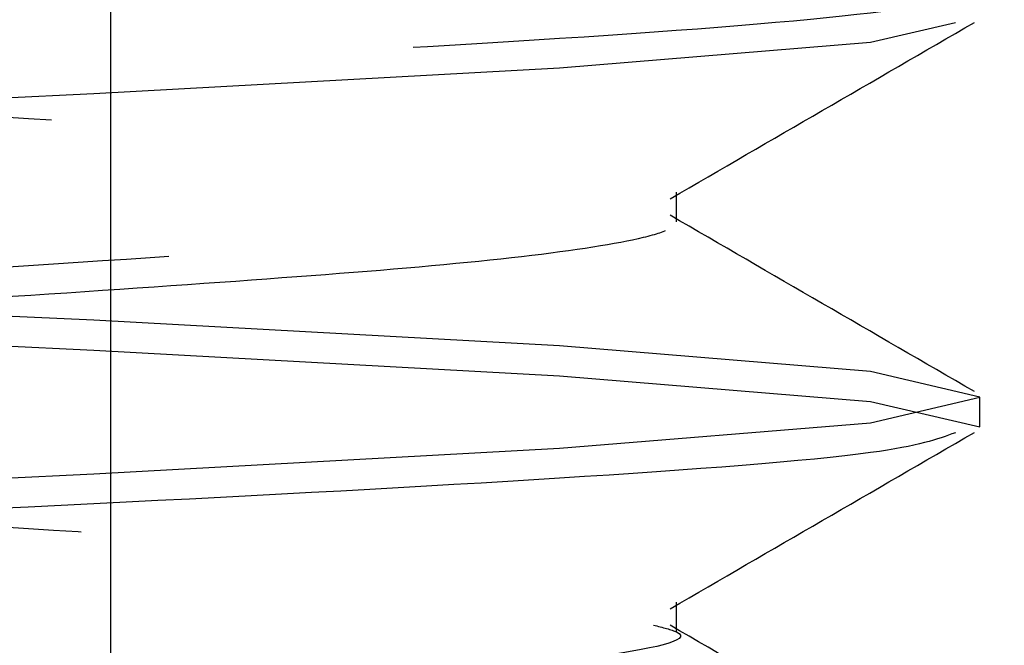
# Model space of a CAD drawing. Header units: inches. Extents: x 1907 to 2452, y -210 to -54.
# Tile 719 of 1056: x 2144.113 to 2144.1987, y -176.4574 to -176.4029. Entities that reach past the tile are written whole.
import ezdxf

# ---------------------------------------------------------------- set-up
doc = ezdxf.new("R2010")
doc.units = ezdxf.units.IN
doc.header["$LTSCALE"] = 0.5
doc.header["$MEASUREMENT"] = 0
doc.linetypes.add('HIDDEN', pattern=[0.22499999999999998, 0.15, -0.075])
doc.layers.add('SID-M-H', color=4, linetype='HIDDEN')
doc.layers.add('SID-M-S', color=105, linetype='Continuous')

msp = doc.modelspace()

# ---------------------------------------------------------------- linework, layer by layer
at = {"layer": 'SID-M-H'}
for p, q in [((2144.194465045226, -176.4031510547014), (2144.187080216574, -176.4048834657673)), ((2144.187080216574, -176.4048834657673), (2144.159983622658, -176.4071156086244)), ((2144.159983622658, -176.4071156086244), (2144.119430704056, -176.4093477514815)), ((2144.119430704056, -176.4093477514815), (2144.07159527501, -176.4115798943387)), ((2144.170176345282, -176.4205084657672), (2144.170176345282, -176.4179042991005)), ((2144.119430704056, -176.4290650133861), (2144.07159527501, -176.426832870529)), ((2144.07159527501, -176.4294370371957), (2144.119430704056, -176.4316691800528)), ((2144.159983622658, -176.4312971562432), (2144.119430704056, -176.4290650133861)), ((2144.187080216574, -176.4335292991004), (2144.159983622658, -176.4312971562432)), ((2144.119430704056, -176.4316691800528), (2144.159983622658, -176.4339013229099)), ((2144.159983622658, -176.4339013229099), (2144.187080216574, -176.436133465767)), ((2144.19659527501, -176.4357614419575), (2144.187080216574, -176.4335292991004)), ((2144.187080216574, -176.4379935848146), (2144.19659527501, -176.4357614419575)), ((2144.187080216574, -176.436133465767), (2144.19659527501, -176.4383656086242)), ((2144.19659527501, -176.4383656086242), (2144.19659527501, -176.4357614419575)), ((2144.159983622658, -176.4402257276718), (2144.187080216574, -176.4379935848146)), ((2144.19659527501, -176.4383656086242), (2144.19659527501, -176.4383656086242)), ((2144.119430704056, -176.4424578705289), (2144.159983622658, -176.4402257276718)), ((2144.07159527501, -176.444690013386), (2144.119430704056, -176.4424578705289)), ((2144.170176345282, -176.4562227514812), (2144.170176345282, -176.4536185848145))]:
    msp.add_line(p, q, dxfattribs=at)
for points, knots in [([(2143.97499658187, -175.8292082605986), (2143.976194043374, -175.8297557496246), (2143.979018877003, -175.8310472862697), (2144.000392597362, -175.8330828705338), (2144.032802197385, -175.8353150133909), (2144.07161820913, -175.837547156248), (2144.110296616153, -175.8397792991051), (2144.143119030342, -175.8420114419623), (2144.165042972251, -175.8442435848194), (2144.172742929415, -175.8464757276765), (2144.165043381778, -175.8487078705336), (2144.143117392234, -175.8509400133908), (2144.110302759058, -175.8531721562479), (2144.071595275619, -175.855404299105), (2144.032887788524, -175.8576364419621), (2144.000073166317, -175.8598685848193), (2143.978147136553, -175.8621007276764), (2143.970447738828, -175.8643328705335), (2143.978147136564, -175.8665650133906), (2144.000073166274, -175.8687971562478), (2144.032887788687, -175.8710292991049), (2144.07159527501, -175.873261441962), (2144.110302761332, -175.8754935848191), (2144.143117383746, -175.8777257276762), (2144.165043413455, -175.8799578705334), (2144.172742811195, -175.8821900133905), (2144.165043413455, -175.8844221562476), (2144.143117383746, -175.8866542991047), (2144.110302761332, -175.8888864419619), (2144.07159527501, -175.891118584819), (2144.032887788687, -175.8933507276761), (2144.000073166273, -175.8955828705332), (2143.978147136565, -175.8978150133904), (2143.970447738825, -175.9000471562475), (2143.978147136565, -175.9022792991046), (2144.000073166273, -175.9045114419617), (2144.032887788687, -175.9067435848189), (2144.07159527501, -175.908975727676), (2144.110302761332, -175.9112078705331), (2144.143117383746, -175.9134400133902), (2144.165043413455, -175.9156721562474), (2144.172742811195, -175.9179042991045), (2144.165043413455, -175.9201364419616), (2144.143117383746, -175.9223685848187), (2144.110302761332, -175.9246007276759), (2144.07159527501, -175.926832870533), (2144.032887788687, -175.9290650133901), (2144.000073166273, -175.9312971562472), (2143.978147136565, -175.9335292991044), (2143.970447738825, -175.9357614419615), (2143.978147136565, -175.9379935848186), (2144.000073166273, -175.9402257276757), (2144.032887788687, -175.9424578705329), (2144.07159527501, -175.94469001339), (2144.110302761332, -175.9469221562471), (2144.143117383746, -175.9491542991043), (2144.165043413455, -175.9513864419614), (2144.172742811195, -175.9536185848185), (2144.165043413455, -175.9558507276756), (2144.143117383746, -175.9580828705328), (2144.110302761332, -175.9603150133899), (2144.07159527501, -175.962547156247), (2144.032887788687, -175.9647792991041), (2144.000073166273, -175.9670114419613), (2143.978147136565, -175.9692435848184), (2143.970447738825, -175.9714757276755), (2143.978147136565, -175.9737078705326), (2144.000073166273, -175.9759400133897), (2144.032887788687, -175.9781721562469), (2144.07159527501, -175.980404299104), (2144.110302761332, -175.9826364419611), (2144.143117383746, -175.9848685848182), (2144.165043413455, -175.9871007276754), (2144.172742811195, -175.9893328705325), (2144.165043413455, -175.9915650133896), (2144.143117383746, -175.9937971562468), (2144.110302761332, -175.9960292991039), (2144.07159527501, -175.998261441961), (2144.032887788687, -176.0004935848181), (2144.000073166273, -176.0027257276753), (2143.978147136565, -176.0049578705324), (2143.970447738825, -176.0071900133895), (2143.978147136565, -176.0094221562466), (2144.000073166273, -176.0116542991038), (2144.032887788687, -176.0138864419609), (2144.07159527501, -176.016118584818), (2144.110302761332, -176.0183507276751), (2144.143117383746, -176.0205828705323), (2144.165043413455, -176.0228150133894), (2144.172742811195, -176.0250471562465), (2144.165043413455, -176.0272792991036), (2144.143117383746, -176.0295114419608), (2144.110302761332, -176.0317435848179), (2144.07159527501, -176.033975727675), (2144.032887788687, -176.0362078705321), (2144.000073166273, -176.0384400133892), (2143.978147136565, -176.0406721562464), (2143.970447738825, -176.0429042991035), (2143.978147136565, -176.0451364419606), (2144.000073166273, -176.0473685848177), (2144.032887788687, -176.0496007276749), (2144.07159527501, -176.051832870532), (2144.110302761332, -176.0540650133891), (2144.143117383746, -176.0562971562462), (2144.165043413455, -176.0585292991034), (2144.172742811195, -176.0607614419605), (2144.165043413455, -176.0629935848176), (2144.143117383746, -176.0652257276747), (2144.110302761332, -176.0674578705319), (2144.07159527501, -176.069690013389), (2144.032887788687, -176.0719221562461), (2144.000073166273, -176.0741542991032), (2143.978147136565, -176.0763864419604), (2143.970447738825, -176.0786185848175), (2143.978147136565, -176.0808507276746), (2144.000073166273, -176.0830828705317), (2144.032887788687, -176.0853150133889), (2144.07159527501, -176.087547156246), (2144.110302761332, -176.0897792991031), (2144.143117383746, -176.0920114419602), (2144.165043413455, -176.0942435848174), (2144.172742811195, -176.0964757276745), (2144.165043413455, -176.0987078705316), (2144.143117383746, -176.1009400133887), (2144.110302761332, -176.1031721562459), (2144.07159527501, -176.105404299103), (2144.032887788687, -176.1076364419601), (2144.000073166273, -176.1098685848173), (2143.978147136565, -176.1121007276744), (2143.970447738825, -176.1143328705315), (2143.978147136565, -176.1165650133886), (2144.000073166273, -176.1187971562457), (2144.032887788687, -176.1210292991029), (2144.07159527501, -176.12326144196), (2144.110302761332, -176.1254935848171), (2144.143117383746, -176.1277257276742), (2144.165043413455, -176.1299578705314), (2144.172742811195, -176.1321900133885), (2144.165043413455, -176.1344221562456), (2144.143117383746, -176.1366542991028), (2144.110302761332, -176.1388864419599), (2144.07159527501, -176.141118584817), (2144.032887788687, -176.1433507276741), (2144.000073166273, -176.1455828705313), (2143.978147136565, -176.1478150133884), (2143.970447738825, -176.1500471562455), (2143.978147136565, -176.1522792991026), (2144.000073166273, -176.1545114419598), (2144.032887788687, -176.1567435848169), (2144.07159527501, -176.158975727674), (2144.110302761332, -176.1612078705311), (2144.143117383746, -176.1634400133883), (2144.165043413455, -176.1656721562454), (2144.172742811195, -176.1679042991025), (2144.165043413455, -176.1701364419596), (2144.143117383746, -176.1723685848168), (2144.110302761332, -176.1746007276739), (2144.07159527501, -176.176832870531), (2144.032887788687, -176.1790650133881), (2144.000073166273, -176.1812971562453), (2143.978147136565, -176.1835292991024), (2143.970447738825, -176.1857614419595), (2143.978147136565, -176.1879935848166), (2144.000073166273, -176.1902257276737), (2144.032887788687, -176.1924578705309), (2144.07159527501, -176.194690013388), (2144.110302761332, -176.1969221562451), (2144.143117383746, -176.1991542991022), (2144.165043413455, -176.2013864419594), (2144.172742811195, -176.2036185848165), (2144.165043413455, -176.2058507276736), (2144.143117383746, -176.2080828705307), (2144.110302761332, -176.2103150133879), (2144.07159527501, -176.212547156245), (2144.032887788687, -176.2147792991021), (2144.000073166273, -176.2170114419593), (2143.978147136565, -176.2192435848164), (2143.970447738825, -176.2214757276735), (2143.978147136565, -176.2237078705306), (2144.000073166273, -176.2259400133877), (2144.032887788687, -176.2281721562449), (2144.07159527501, -176.230404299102), (2144.110302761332, -176.2326364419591), (2144.143117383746, -176.2348685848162), (2144.165043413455, -176.2371007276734), (2144.172742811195, -176.2393328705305), (2144.165043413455, -176.2415650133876), (2144.143117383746, -176.2437971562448), (2144.110302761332, -176.2460292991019), (2144.07159527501, -176.248261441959), (2144.032887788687, -176.2504935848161), (2144.000073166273, -176.2527257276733), (2143.978147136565, -176.2549578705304), (2143.970447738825, -176.2571900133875), (2143.978147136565, -176.2594221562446), (2144.000073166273, -176.2616542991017), (2144.032887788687, -176.2638864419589), (2144.07159527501, -176.266118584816), (2144.110302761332, -176.2683507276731), (2144.143117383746, -176.2705828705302), (2144.165043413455, -176.2728150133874), (2144.172742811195, -176.2750471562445), (2144.165043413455, -176.2772792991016), (2144.143117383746, -176.2795114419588), (2144.110302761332, -176.2817435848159), (2144.07159527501, -176.283975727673), (2144.032887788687, -176.2862078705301), (2144.000073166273, -176.2884400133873), (2143.978147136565, -176.2906721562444), (2143.970447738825, -176.2929042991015), (2143.978147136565, -176.2951364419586), (2144.000073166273, -176.2973685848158), (2144.032887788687, -176.2996007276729), (2144.07159527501, -176.30183287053), (2144.110302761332, -176.3040650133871), (2144.143117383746, -176.3062971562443), (2144.165043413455, -176.3085292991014), (2144.172742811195, -176.3107614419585), (2144.165043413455, -176.3129935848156), (2144.143117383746, -176.3152257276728), (2144.110302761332, -176.3174578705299), (2144.07159527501, -176.319690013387), (2144.032887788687, -176.3219221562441), (2144.000073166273, -176.3241542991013), (2143.978147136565, -176.3263864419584), (2143.970447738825, -176.3286185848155), (2143.978147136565, -176.3308507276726), (2144.000073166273, -176.3330828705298), (2144.032887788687, -176.3353150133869), (2144.07159527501, -176.337547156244), (2144.110302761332, -176.3397792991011), (2144.143117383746, -176.3420114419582), (2144.165043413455, -176.3442435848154), (2144.172742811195, -176.3464757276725), (2144.165043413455, -176.3487078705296), (2144.143117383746, -176.3509400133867), (2144.110302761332, -176.3531721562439), (2144.07159527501, -176.355404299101), (2144.032887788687, -176.3576364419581), (2144.000073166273, -176.3598685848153), (2143.978147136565, -176.3621007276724), (2143.970447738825, -176.3643328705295), (2143.978147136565, -176.3665650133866), (2144.000073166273, -176.3687971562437), (2144.032887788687, -176.3710292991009), (2144.07159527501, -176.373261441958), (2144.110302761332, -176.3754935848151), (2144.143117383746, -176.3777257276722), (2144.165043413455, -176.3799578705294), (2144.172742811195, -176.3821900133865), (2144.165043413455, -176.3844221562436), (2144.143117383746, -176.3866542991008), (2144.110302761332, -176.3888864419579), (2144.07159527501, -176.391118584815), (2144.032887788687, -176.3933507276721), (2144.000073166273, -176.3955828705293), (2143.978147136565, -176.3978150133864), (2143.970447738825, -176.4000471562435), (2143.978147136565, -176.4022792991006), (2144.000073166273, -176.4045114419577), (2144.032887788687, -176.4067435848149), (2144.07159527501, -176.408975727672), (2144.110302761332, -176.4112078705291), (2144.143117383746, -176.4134400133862), (2144.165043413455, -176.4156721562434), (2144.172742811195, -176.4179042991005), (2144.165043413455, -176.4201364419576), (2144.143117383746, -176.4223685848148), (2144.110302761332, -176.4246007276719), (2144.07159527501, -176.426832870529), (2144.032887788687, -176.4290650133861), (2144.000073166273, -176.4312971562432), (2143.978147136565, -176.4335292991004), (2143.970447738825, -176.4357614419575), (2143.978147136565, -176.4379935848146), (2144.000073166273, -176.4402257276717), (2144.032887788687, -176.4424578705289), (2144.07159527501, -176.444690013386), (2144.110302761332, -176.4469221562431), (2144.143117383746, -176.4491542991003), (2144.165043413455, -176.4513864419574), (2144.172742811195, -176.4536185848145), (2144.165043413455, -176.4558507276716), (2144.143117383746, -176.4580828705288), (2144.110302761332, -176.4603150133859), (2144.07159527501, -176.462547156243), (2144.032887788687, -176.4647792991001), (2144.000073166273, -176.4670114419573), (2143.978147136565, -176.4692435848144), (2143.970447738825, -176.4714757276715), (2143.978147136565, -176.4737078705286), (2144.000073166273, -176.4759400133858), (2144.032887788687, -176.4781721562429), (2144.07159527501, -176.4804042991), (2144.110302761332, -176.4826364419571), (2144.143117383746, -176.4848685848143), (2144.165043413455, -176.4871007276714), (2144.172742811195, -176.4893328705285), (2144.165043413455, -176.4915650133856), (2144.143117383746, -176.4937971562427), (2144.110302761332, -176.4960292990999), (2144.07159527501, -176.498261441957), (2144.032887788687, -176.5004935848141), (2144.000073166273, -176.5027257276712), (2143.978147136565, -176.5049578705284), (2143.970447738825, -176.5071900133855), (2143.978147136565, -176.5094221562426), (2144.000073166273, -176.5116542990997), (2144.032887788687, -176.5138864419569), (2144.07159527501, -176.516118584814), (2144.110302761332, -176.5183507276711), (2144.143117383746, -176.5205828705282), (2144.165043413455, -176.5228150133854), (2144.172742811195, -176.5250471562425), (2144.165043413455, -176.5272792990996), (2144.143117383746, -176.5295114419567), (2144.110302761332, -176.5317435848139), (2144.07159527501, -176.533975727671), (2144.032887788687, -176.5362078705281), (2144.000073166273, -176.5384400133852), (2143.978147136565, -176.5406721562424), (2143.970447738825, -176.5429042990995), (2143.978147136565, -176.5451364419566), (2144.000073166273, -176.5473685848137), (2144.032887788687, -176.5496007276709), (2144.07159527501, -176.551832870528), (2144.110302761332, -176.5540650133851), (2144.143117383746, -176.5562971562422), (2144.165043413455, -176.5585292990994), (2144.172742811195, -176.5607614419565), (2144.165043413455, -176.5629935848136), (2144.143117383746, -176.5652257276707), (2144.110302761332, -176.5674578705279), (2144.07159527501, -176.569690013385), (2144.032887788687, -176.5719221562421), (2144.000073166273, -176.5741542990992), (2143.978147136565, -176.5763864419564), (2143.970447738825, -176.5786185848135), (2143.978147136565, -176.5808507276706), (2144.000073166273, -176.5830828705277), (2144.032887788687, -176.5853150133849), (2144.07159527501, -176.587547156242), (2144.110302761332, -176.5897792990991), (2144.143117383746, -176.5920114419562), (2144.165043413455, -176.5942435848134), (2144.172742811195, -176.5964757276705), (2144.165043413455, -176.5987078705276), (2144.143117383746, -176.6009400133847), (2144.110302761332, -176.6031721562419), (2144.07159527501, -176.605404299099), (2144.032887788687, -176.6076364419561), (2144.000073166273, -176.6098685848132), (2143.978147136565, -176.6121007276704), (2143.970447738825, -176.6143328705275), (2143.978147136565, -176.6165650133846), (2144.000073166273, -176.6187971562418), (2144.032887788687, -176.6210292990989), (2144.07159527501, -176.623261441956), (2144.110302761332, -176.6254935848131), (2144.143117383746, -176.6277257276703), (2144.165043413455, -176.6299578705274), (2144.172742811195, -176.6321900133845), (2144.165043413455, -176.6344221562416), (2144.143117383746, -176.6366542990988), (2144.110302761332, -176.6388864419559), (2144.07159527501, -176.641118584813), (2144.032887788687, -176.6433507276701), (2144.000073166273, -176.6455828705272), (2143.978147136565, -176.6478150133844), (2143.970447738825, -176.6500471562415), (2143.978147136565, -176.6522792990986), (2144.000073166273, -176.6545114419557), (2144.032887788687, -176.6567435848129), (2144.07159527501, -176.65897572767), (2144.110302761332, -176.6612078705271), (2144.143117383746, -176.6634400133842), (2144.165043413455, -176.6656721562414), (2144.172742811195, -176.6679042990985), (2144.165043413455, -176.6701364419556), (2144.143117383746, -176.6723685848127), (2144.110302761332, -176.6746007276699), (2144.07159527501, -176.676832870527), (2144.032887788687, -176.6790650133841), (2144.000073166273, -176.6812971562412), (2143.978147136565, -176.6835292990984), (2143.970447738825, -176.6857614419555), (2143.978147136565, -176.6879935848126), (2144.000073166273, -176.6902257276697), (2144.032887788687, -176.6924578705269), (2144.07159527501, -176.694690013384), (2144.110302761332, -176.6969221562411), (2144.143117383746, -176.6991542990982), (2144.165043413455, -176.7013864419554), (2144.172742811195, -176.7036185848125), (2144.165043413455, -176.7058507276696), (2144.143117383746, -176.7080828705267), (2144.110302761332, -176.7103150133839), (2144.07159527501, -176.712547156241), (2144.032887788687, -176.7147792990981), (2144.000073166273, -176.7170114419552), (2143.978147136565, -176.7192435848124), (2143.970447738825, -176.7214757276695), (2143.978147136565, -176.7237078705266), (2144.000073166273, -176.7259400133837), (2144.032887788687, -176.7281721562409), (2144.07159527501, -176.730404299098), (2144.110302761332, -176.7326364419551), (2144.143117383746, -176.7348685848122), (2144.165043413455, -176.7371007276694), (2144.172742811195, -176.7393328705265), (2144.165043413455, -176.7415650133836), (2144.143117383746, -176.7437971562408), (2144.110302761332, -176.7460292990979), (2144.07159527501, -176.748261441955), (2144.032887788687, -176.7504935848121), (2144.000073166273, -176.7527257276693), (2143.978147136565, -176.7549578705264), (2143.970447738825, -176.7571900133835), (2143.978147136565, -176.7594221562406), (2144.000073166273, -176.7616542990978), (2144.032887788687, -176.7638864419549), (2144.07159527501, -176.766118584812), (2144.110302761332, -176.7683507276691), (2144.143117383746, -176.7705828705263), (2144.165043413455, -176.7728150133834), (2144.172742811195, -176.7750471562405), (2144.165043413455, -176.7772792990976), (2144.143117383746, -176.7795114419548), (2144.110302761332, -176.7817435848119), (2144.07159527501, -176.783975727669), (2144.032887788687, -176.7862078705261), (2144.000073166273, -176.7884400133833), (2143.978147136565, -176.7906721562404), (2143.970447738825, -176.7929042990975), (2143.978147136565, -176.7951364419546), (2144.000073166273, -176.7973685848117), (2144.032887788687, -176.7996007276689), (2144.07159527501, -176.801832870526), (2144.110302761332, -176.8040650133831), (2144.143117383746, -176.8062971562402), (2144.165043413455, -176.8085292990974), (2144.172742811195, -176.8107614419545), (2144.165043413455, -176.8129935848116), (2144.143117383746, -176.8152257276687), (2144.110302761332, -176.8174578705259), (2144.07159527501, -176.819690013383), (2144.032887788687, -176.8219221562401), (2144.000073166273, -176.8241542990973), (2143.978147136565, -176.8263864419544), (2143.970447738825, -176.8286185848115), (2143.978147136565, -176.8308507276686), (2144.000073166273, -176.8330828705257), (2144.032887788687, -176.8353150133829), (2144.07159527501, -176.83754715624), (2144.110302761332, -176.8397792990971), (2144.143117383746, -176.8420114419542), (2144.165043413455, -176.8442435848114), (2144.172742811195, -176.8464757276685), (2144.165043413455, -176.8487078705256), (2144.143117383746, -176.8509400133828), (2144.110302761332, -176.8531721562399), (2144.07159527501, -176.855404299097), (2144.032887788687, -176.8576364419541), (2144.000073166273, -176.8598685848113), (2143.978147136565, -176.8621007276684), (2143.970447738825, -176.8643328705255), (2143.978147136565, -176.8665650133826), (2144.000073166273, -176.8687971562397), (2144.032887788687, -176.8710292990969), (2144.07159527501, -176.873261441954), (2144.110302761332, -176.8754935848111), (2144.143117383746, -176.8777257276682), (2144.165043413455, -176.8799578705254), (2144.172742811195, -176.8821900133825), (2144.165043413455, -176.8844221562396), (2144.143117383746, -176.8866542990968), (2144.110302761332, -176.8888864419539), (2144.07159527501, -176.891118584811), (2144.032887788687, -176.8933507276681), (2144.000073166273, -176.8955828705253), (2143.978147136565, -176.8978150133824), (2143.970447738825, -176.9000471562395), (2143.978147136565, -176.9022792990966), (2144.000073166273, -176.9045114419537), (2144.032887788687, -176.9067435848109), (2144.07159527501, -176.908975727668), (2144.110302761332, -176.9112078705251), (2144.143117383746, -176.9134400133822), (2144.165043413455, -176.9156721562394), (2144.172742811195, -176.9179042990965), (2144.165043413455, -176.9201364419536), (2144.143117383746, -176.9223685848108), (2144.110302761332, -176.9246007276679), (2144.07159527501, -176.926832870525), (2144.032887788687, -176.9290650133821), (2144.000073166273, -176.9312971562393), (2143.978147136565, -176.9335292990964), (2143.970447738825, -176.9357614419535), (2143.978147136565, -176.9379935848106), (2144.000073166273, -176.9402257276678), (2144.032887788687, -176.9424578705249), (2144.07159527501, -176.944690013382), (2144.110302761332, -176.9469221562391), (2144.143117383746, -176.9491542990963), (2144.165043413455, -176.9513864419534), (2144.172742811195, -176.9536185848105), (2144.165043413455, -176.9558507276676), (2144.143117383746, -176.9580828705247), (2144.110302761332, -176.9603150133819), (2144.07159527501, -176.962547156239), (2144.032887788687, -176.9647792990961), (2144.000073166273, -176.9670114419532), (2143.978147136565, -176.9692435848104), (2143.970447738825, -176.9714757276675), (2143.978147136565, -176.9737078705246), (2144.000073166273, -176.9759400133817), (2144.032887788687, -176.9781721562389), (2144.07159527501, -176.980404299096), (2144.110302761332, -176.9826364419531), (2144.143117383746, -176.9848685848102), (2144.165043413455, -176.9871007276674), (2144.172742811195, -176.9893328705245), (2144.165043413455, -176.9915650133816), (2144.143117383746, -176.9937971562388), (2144.110302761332, -176.9960292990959), (2144.07159527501, -176.998261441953), (2144.032887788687, -177.0004935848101), (2144.000073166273, -177.0027257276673), (2143.978147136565, -177.0049578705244), (2143.970447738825, -177.0071900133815), (2143.978147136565, -177.0094221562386), (2144.000073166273, -177.0116542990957), (2144.032887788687, -177.0138864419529), (2144.07159527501, -177.01611858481), (2144.110302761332, -177.0183507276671), (2144.143117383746, -177.0205828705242), (2144.165043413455, -177.0228150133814), (2144.172742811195, -177.0250471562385), (2144.165043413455, -177.0272792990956), (2144.143117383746, -177.0295114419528), (2144.110302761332, -177.0317435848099), (2144.07159527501, -177.033975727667), (2144.032887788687, -177.0362078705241), (2144.000073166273, -177.0384400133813), (2143.978147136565, -177.0406721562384), (2143.970447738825, -177.0429042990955), (2143.978147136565, -177.0451364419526), (2144.000073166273, -177.0473685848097), (2144.032887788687, -177.0496007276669), (2144.07159527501, -177.051832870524), (2144.110302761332, -177.0540650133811), (2144.143117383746, -177.0562971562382), (2144.165043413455, -177.0585292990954), (2144.172742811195, -177.0607614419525), (2144.165043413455, -177.0629935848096), (2144.143117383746, -177.0652257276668), (2144.110302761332, -177.0674578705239), (2144.07159527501, -177.069690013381), (2144.032887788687, -177.0719221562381), (2144.000073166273, -177.0741542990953), (2143.978147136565, -177.0763864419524), (2143.970447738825, -177.0786185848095), (2143.978147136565, -177.0808507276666), (2144.000073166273, -177.0830828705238), (2144.032887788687, -177.0853150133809), (2144.07159527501, -177.087547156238), (2144.110302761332, -177.0897792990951), (2144.143117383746, -177.0920114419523), (2144.165043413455, -177.0942435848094), (2144.172742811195, -177.0964757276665), (2144.165043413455, -177.0987078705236), (2144.143117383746, -177.1009400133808), (2144.110302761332, -177.1031721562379), (2144.07159527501, -177.105404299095), (2144.032887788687, -177.1076364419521), (2144.000073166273, -177.1098685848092), (2143.978147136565, -177.1121007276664), (2143.970447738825, -177.1143328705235), (2143.978147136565, -177.1165650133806), (2144.000073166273, -177.1187971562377), (2144.032887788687, -177.1210292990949), (2144.07159527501, -177.123261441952), (2144.110302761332, -177.1254935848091), (2144.143117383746, -177.1277257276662), (2144.165043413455, -177.1299578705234), (2144.172742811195, -177.1321900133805), (2144.165043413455, -177.1344221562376), (2144.143117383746, -177.1366542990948), (2144.110302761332, -177.1388864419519), (2144.07159527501, -177.141118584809), (2144.032887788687, -177.1433507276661), (2144.000073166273, -177.1455828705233), (2143.978147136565, -177.1478150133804), (2143.970447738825, -177.1500471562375), (2143.978147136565, -177.1522792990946), (2144.000073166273, -177.1545114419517), (2144.032887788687, -177.1567435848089), (2144.07159527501, -177.158975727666), (2144.110302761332, -177.1612078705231), (2144.143117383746, -177.1634400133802), (2144.165043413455, -177.1656721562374), (2144.172742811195, -177.1679042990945), (2144.165043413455, -177.1701364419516), (2144.143117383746, -177.1723685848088), (2144.110302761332, -177.1746007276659), (2144.07159527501, -177.176832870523), (2144.032887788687, -177.1790650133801), (2144.000073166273, -177.1812971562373), (2143.978147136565, -177.1835292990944), (2143.970447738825, -177.1857614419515), (2143.978147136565, -177.1879935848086), (2144.000073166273, -177.1902257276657), (2144.032887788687, -177.1924578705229), (2144.07159527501, -177.19469001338), (2144.110302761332, -177.1969221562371), (2144.143117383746, -177.1991542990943), (2144.165043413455, -177.2013864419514), (2144.172742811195, -177.2036185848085), (2144.165043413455, -177.2058507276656), (2144.143117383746, -177.2080828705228), (2144.110302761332, -177.2103150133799), (2144.07159527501, -177.212547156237), (2144.032887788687, -177.2147792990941), (2144.000073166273, -177.2170114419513), (2143.978147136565, -177.2192435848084), (2143.970447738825, -177.2214757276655), (2143.978147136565, -177.2237078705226), (2144.000073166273, -177.2259400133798), (2144.032887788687, -177.2281721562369), (2144.07159527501, -177.230404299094), (2144.110302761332, -177.2326364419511), (2144.143117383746, -177.2348685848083), (2144.165043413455, -177.2371007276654), (2144.172742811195, -177.2393328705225), (2144.165043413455, -177.2415650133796), (2144.143117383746, -177.2437971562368), (2144.110302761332, -177.2460292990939), (2144.07159527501, -177.248261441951), (2144.032887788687, -177.2504935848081), (2144.000073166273, -177.2527257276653), (2143.978147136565, -177.2549578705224), (2143.970447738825, -177.2571900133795), (2143.978147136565, -177.2594221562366), (2144.000073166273, -177.2616542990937), (2144.032887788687, -177.2638864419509), (2144.07159527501, -177.266118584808), (2144.110302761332, -177.2683507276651), (2144.143117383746, -177.2705828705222), (2144.165043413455, -177.2728150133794), (2144.172742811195, -177.2750471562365), (2144.165043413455, -177.2772792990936), (2144.143117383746, -177.2795114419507), (2144.110302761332, -177.2817435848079), (2144.07159527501, -177.283975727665), (2144.032887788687, -177.2862078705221), (2144.000073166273, -177.2884400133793), (2143.978147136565, -177.2906721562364), (2143.970447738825, -177.2929042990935), (2143.978147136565, -177.2951364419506), (2144.000073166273, -177.2973685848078), (2144.032887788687, -177.2996007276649), (2144.07159527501, -177.301832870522), (2144.110302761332, -177.3040650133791), (2144.143117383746, -177.3062971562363), (2144.165043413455, -177.3085292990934), (2144.172742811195, -177.3107614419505), (2144.165043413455, -177.3129935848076), (2144.143117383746, -177.3152257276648), (2144.110302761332, -177.3174578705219), (2144.07159527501, -177.319690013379), (2144.032887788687, -177.3219221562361), (2144.000073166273, -177.3241542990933), (2143.978147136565, -177.3263864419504), (2143.970447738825, -177.3286185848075), (2143.978147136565, -177.3308507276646), (2144.000073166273, -177.3330828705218), (2144.032887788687, -177.3353150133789), (2144.07159527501, -177.337547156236), (2144.110302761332, -177.3397792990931), (2144.143117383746, -177.3420114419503), (2144.165043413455, -177.3442435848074), (2144.172742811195, -177.3464757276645), (2144.165043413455, -177.3487078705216), (2144.143117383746, -177.3509400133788), (2144.110302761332, -177.3531721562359), (2144.07159527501, -177.355404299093), (2144.032887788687, -177.3576364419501), (2144.000073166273, -177.3598685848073), (2143.978147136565, -177.3621007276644), (2143.970447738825, -177.3643328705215), (2143.978147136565, -177.3665650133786), (2144.000073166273, -177.3687971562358), (2144.032887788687, -177.3710292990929), (2144.07159527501, -177.37326144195), (2144.110302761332, -177.3754935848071), (2144.143117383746, -177.3777257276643), (2144.165043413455, -177.3799578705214), (2144.172742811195, -177.3821900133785), (2144.165043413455, -177.3844221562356), (2144.143117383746, -177.3866542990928), (2144.110302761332, -177.3888864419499), (2144.07159527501, -177.391118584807), (2144.032887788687, -177.3933507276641), (2144.000073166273, -177.3955828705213), (2143.978147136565, -177.3978150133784), (2143.970447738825, -177.4000471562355), (2143.978147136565, -177.4022792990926), (2144.000073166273, -177.4045114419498), (2144.032887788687, -177.4067435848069), (2144.07159527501, -177.408975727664), (2144.110302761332, -177.4112078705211), (2144.143117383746, -177.4134400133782), (2144.165043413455, -177.4156721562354), (2144.172742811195, -177.4179042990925), (2144.165043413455, -177.4201364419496), (2144.143117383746, -177.4223685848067), (2144.110302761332, -177.4246007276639), (2144.07159527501, -177.426832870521), (2144.032887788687, -177.4290650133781), (2144.000073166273, -177.4312971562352), (2143.978147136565, -177.4335292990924), (2143.970447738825, -177.4357614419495), (2143.978147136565, -177.4379935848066), (2144.000073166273, -177.4402257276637), (2144.032887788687, -177.4424578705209), (2144.07159527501, -177.444690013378), (2144.110302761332, -177.4469221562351), (2144.143117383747, -177.4491542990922), (2144.165043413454, -177.4513864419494), (2144.172742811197, -177.4536185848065), (2144.165043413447, -177.4558507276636), (2144.143117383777, -177.4580828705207), (2144.110302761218, -177.460315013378), (2144.071595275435, -177.4625471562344), (2144.032887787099, -177.4647792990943), (2144.000073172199, -177.4670114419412), (2143.97814711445, -177.4692435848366), (2143.970447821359, -177.4714757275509), (2143.978146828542, -177.473707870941), (2144.000074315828, -177.4759400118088), (2144.032883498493, -177.4781721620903), (2144.071611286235, -177.4804042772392), (2144.110243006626, -177.482636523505), (2144.143340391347, -177.4848682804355), (2144.164211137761, -177.4871018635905), (2144.172991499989, -177.4887818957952), (2144.168837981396, -177.4897264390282), (2144.16797199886, -177.4899233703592)], [0, 0, 0, 0, 0.0009890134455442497, 0.002333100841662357, 0.003677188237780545, 0.005021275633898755, 0.006365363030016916, 0.007709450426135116, 0.009053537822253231, 0.01039762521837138, 0.01174171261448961, 0.01308580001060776, 0.01442988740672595, 0.0157739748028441, 0.01711806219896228, 0.01846214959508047, 0.01980623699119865, 0.02115032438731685, 0.02249441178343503, 0.02383849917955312, 0.0251825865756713, 0.02652667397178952, 0.02787076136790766, 0.02921484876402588, 0.03055893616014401, 0.03190302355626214, 0.03324711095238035, 0.03459119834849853, 0.03593528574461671, 0.03727937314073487, 0.03862346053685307, 0.03996754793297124, 0.04131163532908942, 0.04265572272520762, 0.04399981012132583, 0.0453438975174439, 0.04668798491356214, 0.0480320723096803, 0.04937615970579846, 0.05072024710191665, 0.05206433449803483, 0.05340842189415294, 0.05475250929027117, 0.05609659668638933, 0.05744068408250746, 0.05878477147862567, 0.0601288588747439, 0.06147294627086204, 0.06281703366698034, 0.06416112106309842, 0.06550520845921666, 0.0668492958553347, 0.06819338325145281, 0.06953747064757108, 0.07088155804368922, 0.07222564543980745, 0.0735697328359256, 0.07491382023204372, 0.07625790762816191, 0.07760199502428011, 0.07894608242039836, 0.08029016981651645, 0.08163425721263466, 0.08297834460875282, 0.084322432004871, 0.0856665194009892, 0.08701060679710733, 0.08835469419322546, 0.08969878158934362, 0.09104286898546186, 0.09238695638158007, 0.09373104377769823, 0.09507513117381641, 0.09641921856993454, 0.09776330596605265, 0.09910739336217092, 0.1004514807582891, 0.1017955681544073, 0.1031396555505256, 0.1044837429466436, 0.1058278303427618, 0.10717191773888, 0.108516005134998, 0.1098600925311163, 0.1112041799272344, 0.1125482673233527, 0.1138923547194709, 0.115236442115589, 0.1165805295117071, 0.1179246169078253, 0.1192687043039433, 0.1206127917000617, 0.1219568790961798, 0.1233009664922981, 0.1246450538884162, 0.1259891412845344, 0.1273332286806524, 0.1286773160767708, 0.130021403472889, 0.1313654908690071, 0.1327095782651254, 0.1340536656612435, 0.1353977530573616, 0.1367418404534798, 0.1380859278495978, 0.1394300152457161, 0.1407741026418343, 0.1421181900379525, 0.1434622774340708, 0.1448063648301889, 0.146150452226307, 0.1474945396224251, 0.1488386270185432, 0.1501827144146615, 0.1515268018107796, 0.1528708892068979, 0.1542149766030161, 0.1555590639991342, 0.1569031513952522, 0.1582472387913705, 0.1595913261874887, 0.1609354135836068, 0.1622795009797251, 0.1636235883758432, 0.1649676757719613, 0.1663117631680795, 0.1676558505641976, 0.1689999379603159, 0.170344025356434, 0.1716881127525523, 0.1730322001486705, 0.1743762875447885, 0.1757203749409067, 0.1770644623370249, 0.1784085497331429, 0.1797526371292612, 0.1810967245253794, 0.1824408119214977, 0.1837848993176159, 0.185128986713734, 0.186473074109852, 0.1878171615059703, 0.1891612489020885, 0.1905053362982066, 0.1918494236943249, 0.193193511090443, 0.1945375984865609, 0.1958816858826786, 0.1972257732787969, 0.1985698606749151, 0.1999139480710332, 0.2012580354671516, 0.2026021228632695, 0.203946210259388, 0.2052902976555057, 0.2066343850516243, 0.2079784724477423, 0.2093225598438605, 0.2106666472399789, 0.2120107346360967, 0.2133548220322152, 0.2146989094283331, 0.2160429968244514, 0.2173870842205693, 0.2187311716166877, 0.2200752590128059, 0.2214193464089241, 0.2227634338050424, 0.2241075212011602, 0.2254516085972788, 0.2267956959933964, 0.2281397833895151, 0.229483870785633, 0.2308279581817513, 0.2321720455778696, 0.2335161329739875, 0.2348602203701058, 0.2362043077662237, 0.2375483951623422, 0.2388924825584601, 0.2402365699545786, 0.2415806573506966, 0.2429247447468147, 0.244268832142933, 0.2456129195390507, 0.2469570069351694, 0.2483010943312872, 0.2496451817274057, 0.2509892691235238, 0.2523333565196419, 0.2536774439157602, 0.2550215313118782, 0.2563656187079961, 0.2577097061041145, 0.2590537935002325, 0.2603978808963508, 0.2617419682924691, 0.2630860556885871, 0.2644301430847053, 0.2657742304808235, 0.2671183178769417, 0.2684624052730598, 0.2698064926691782, 0.2711505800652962, 0.2724946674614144, 0.2738387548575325, 0.2751828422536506, 0.2765269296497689, 0.277871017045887, 0.2792151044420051, 0.2805591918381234, 0.2819032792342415, 0.2832473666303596, 0.284591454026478, 0.2859355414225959, 0.2872796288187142, 0.2886237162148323, 0.2899678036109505, 0.2913118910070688, 0.2926559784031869, 0.2940000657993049, 0.2953441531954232, 0.2966882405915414, 0.2980323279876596, 0.2993764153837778, 0.3007205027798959, 0.3020645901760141, 0.3034086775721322, 0.3047527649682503, 0.3060968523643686, 0.3074409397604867, 0.3087850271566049, 0.3101291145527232, 0.3114732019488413, 0.3128172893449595, 0.3141613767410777, 0.3155054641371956, 0.316849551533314, 0.318193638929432, 0.3195377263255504, 0.3208818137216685, 0.3222259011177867, 0.3235699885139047, 0.3249140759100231, 0.3262581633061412, 0.3276022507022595, 0.3289463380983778, 0.3302904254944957, 0.3316345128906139, 0.332978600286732, 0.33432268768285, 0.3356667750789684, 0.3370108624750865, 0.3383549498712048, 0.339699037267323, 0.3410431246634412, 0.3423872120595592, 0.3437312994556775, 0.3450753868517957, 0.3464194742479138, 0.3477635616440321, 0.3491076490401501, 0.3504517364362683, 0.3517958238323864, 0.3531399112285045, 0.3544839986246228, 0.355828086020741, 0.3571721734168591, 0.3585162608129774, 0.3598603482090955, 0.3612044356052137, 0.3625485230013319, 0.3638926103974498, 0.3652366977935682, 0.3665807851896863, 0.3679248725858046, 0.3692689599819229, 0.370613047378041, 0.3719571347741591, 0.3733012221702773, 0.3746453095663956, 0.3759893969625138, 0.377333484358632, 0.3786775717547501, 0.3800216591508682, 0.3813657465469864, 0.3827098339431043, 0.3840539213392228, 0.3853980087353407, 0.3867420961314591, 0.3880861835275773, 0.3894302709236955, 0.3907743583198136, 0.3921184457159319, 0.3934625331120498, 0.3948066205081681, 0.3961507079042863, 0.3974947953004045, 0.3988388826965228, 0.4001829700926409, 0.4015270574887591, 0.4028711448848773, 0.4042152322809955, 0.4055593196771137, 0.406903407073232, 0.40824749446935, 0.4095915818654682, 0.4109356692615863, 0.4122797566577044, 0.4136238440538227, 0.4149679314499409, 0.416312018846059, 0.4176561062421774, 0.4190001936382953, 0.4203442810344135, 0.4216883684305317, 0.4230324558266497, 0.4243765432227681, 0.4257206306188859, 0.4270647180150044, 0.4284088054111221, 0.4297528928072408, 0.4310969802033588, 0.4324410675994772, 0.4337851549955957, 0.4351292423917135, 0.4364733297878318, 0.4378174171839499, 0.439161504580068, 0.4405055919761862, 0.4418496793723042, 0.4431937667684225, 0.4445378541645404, 0.445881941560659, 0.4472260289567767, 0.4485701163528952, 0.4499142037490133, 0.4512582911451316, 0.45260237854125, 0.4539464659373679, 0.4552905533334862, 0.4566346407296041, 0.4579787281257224, 0.4593228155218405, 0.4606669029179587, 0.462010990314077, 0.4633550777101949, 0.4646991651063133, 0.4660432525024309, 0.4673873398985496, 0.4687314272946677, 0.470075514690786, 0.4714196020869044, 0.4727636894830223, 0.4741077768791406, 0.4754518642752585, 0.4767959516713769, 0.478140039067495, 0.4794841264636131, 0.4808282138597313, 0.4821723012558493, 0.4835163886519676, 0.4848604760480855, 0.486204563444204, 0.4875486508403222, 0.4888927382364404, 0.4902368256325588, 0.4915809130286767, 0.4929250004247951, 0.4942690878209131, 0.4956131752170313, 0.4969572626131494, 0.4983013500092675, 0.4996454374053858, 0.5009895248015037, 0.5023336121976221, 0.5036776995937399, 0.5050217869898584, 0.5063658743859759, 0.5077099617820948, 0.5090540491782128, 0.5103981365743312, 0.5117422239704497, 0.5130863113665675, 0.5144303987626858, 0.5157744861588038, 0.5171185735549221, 0.5184626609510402, 0.5198067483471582, 0.5211508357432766, 0.5224949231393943, 0.5238390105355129, 0.5251830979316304, 0.5265271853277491, 0.5278712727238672, 0.5292153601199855, 0.530559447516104, 0.5319035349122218, 0.5332476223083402, 0.534591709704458, 0.5359357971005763, 0.5372798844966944, 0.5386239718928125, 0.5399680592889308, 0.5413121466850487, 0.5426562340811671, 0.5440003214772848, 0.5453444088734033, 0.5466884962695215, 0.5480325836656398, 0.5493766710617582, 0.5507207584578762, 0.5520648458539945, 0.5534089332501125, 0.5547530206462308, 0.5560971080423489, 0.5574411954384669, 0.5587852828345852, 0.5601293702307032, 0.5614734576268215, 0.5628175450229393, 0.5641616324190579, 0.5655057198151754, 0.5668498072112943, 0.5681938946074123, 0.5695379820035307, 0.570882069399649, 0.5722261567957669, 0.5735702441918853, 0.5749143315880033, 0.5762584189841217, 0.5776025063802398, 0.5789465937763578, 0.5802906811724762, 0.581634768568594, 0.5829788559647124, 0.5843229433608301, 0.5856670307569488, 0.587011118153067, 0.5883552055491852, 0.5896992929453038, 0.5910433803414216, 0.5923874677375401, 0.5937315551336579, 0.5950756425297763, 0.5964197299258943, 0.5977638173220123, 0.5991079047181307, 0.6004519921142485, 0.601796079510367, 0.6031401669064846, 0.6044842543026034, 0.6058283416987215, 0.6071724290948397, 0.6085165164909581, 0.6098606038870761, 0.6112046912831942, 0.6125487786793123, 0.6138928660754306, 0.6152369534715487, 0.6165810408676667, 0.6179251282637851, 0.6192692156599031, 0.6206133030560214, 0.6219573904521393, 0.6233014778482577, 0.6246455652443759, 0.625989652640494, 0.6273337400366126, 0.6286778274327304, 0.6300219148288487, 0.6313660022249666, 0.632710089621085, 0.6340541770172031, 0.6353982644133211, 0.6367423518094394, 0.6380864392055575, 0.6394305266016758, 0.6407746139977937, 0.6421187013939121, 0.6434627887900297, 0.6448068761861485, 0.6461509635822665, 0.6474950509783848, 0.6488391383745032, 0.650183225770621, 0.6515273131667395, 0.6528714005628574, 0.6542154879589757, 0.6555595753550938, 0.656903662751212, 0.6582477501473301, 0.659591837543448, 0.6609359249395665, 0.6622800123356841, 0.6636240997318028, 0.6649681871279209, 0.6663122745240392, 0.6676563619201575, 0.6690004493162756, 0.6703445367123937, 0.6716886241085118, 0.6730327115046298, 0.6743767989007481, 0.6757208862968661, 0.6770649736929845, 0.6784090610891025, 0.6797531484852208, 0.6810972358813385, 0.6824413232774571, 0.6837854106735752, 0.6851294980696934, 0.6864735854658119, 0.6878176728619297, 0.6891617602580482, 0.6905058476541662, 0.6918499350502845, 0.6931940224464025, 0.6945381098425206, 0.6958821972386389, 0.6972262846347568, 0.6985703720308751, 0.6999144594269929, 0.7012585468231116, 0.7026026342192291, 0.7039467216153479, 0.7052908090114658, 0.7066348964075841, 0.7079789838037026, 0.7093230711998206, 0.7106671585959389, 0.7120112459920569, 0.713355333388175, 0.7146994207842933, 0.7160435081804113, 0.7173875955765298, 0.7187316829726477, 0.7200757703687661, 0.7214198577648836, 0.7227639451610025, 0.7241080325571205, 0.7254521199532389, 0.7267962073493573, 0.7281402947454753, 0.7294843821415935, 0.7308284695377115, 0.7321725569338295, 0.7335166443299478, 0.7348607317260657, 0.7362048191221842, 0.7375489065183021, 0.7388929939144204, 0.7402370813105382, 0.7415811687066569, 0.7429252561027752, 0.7442693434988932, 0.7456134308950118, 0.7469575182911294, 0.7483016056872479, 0.7496456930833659, 0.7509897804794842, 0.7523338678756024, 0.7536779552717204, 0.7550220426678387, 0.7563661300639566, 0.757710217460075, 0.7590543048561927, 0.7603983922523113, 0.7617424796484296, 0.7630865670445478, 0.7644306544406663, 0.7657747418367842, 0.7671188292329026, 0.7684629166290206, 0.7698070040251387, 0.7711510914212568, 0.7724951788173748, 0.7738392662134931, 0.775183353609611, 0.7765274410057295, 0.7778715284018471, 0.7792156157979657, 0.7805597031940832, 0.781903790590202, 0.7832478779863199, 0.7845919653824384, 0.7859360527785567, 0.7872801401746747, 0.7886242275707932, 0.7899683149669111, 0.7913124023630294, 0.7926564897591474, 0.7940005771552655, 0.7953446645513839, 0.7966887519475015, 0.7980328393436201, 0.7993769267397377, 0.8007210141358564, 0.8020651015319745, 0.8034091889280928, 0.8047532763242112, 0.806097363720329, 0.8074414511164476, 0.8087855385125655, 0.8101296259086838, 0.8114737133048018, 0.81281780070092, 0.8141618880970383, 0.8155059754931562, 0.8168500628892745, 0.8181941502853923, 0.8195382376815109, 0.8208823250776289, 0.8222264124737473, 0.8235704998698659, 0.8249145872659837, 0.826258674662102, 0.82760276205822, 0.8289468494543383, 0.8302909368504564, 0.8316350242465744, 0.8329791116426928, 0.8343231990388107, 0.8356672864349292, 0.8370113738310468, 0.8383554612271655, 0.8396995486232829, 0.8410436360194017, 0.8423877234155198, 0.8437318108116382, 0.8450758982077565, 0.8464199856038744, 0.8477640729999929, 0.8491081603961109, 0.850452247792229, 0.8517963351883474, 0.8531404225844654, 0.8544845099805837, 0.8558285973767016, 0.8571726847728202, 0.8585167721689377, 0.8598608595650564, 0.8612049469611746, 0.8625490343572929, 0.8638931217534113, 0.8652372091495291, 0.8665812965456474, 0.8679253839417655, 0.8692694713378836, 0.8706135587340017, 0.8719576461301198, 0.8733017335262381, 0.874645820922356, 0.8759899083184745, 0.8773339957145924, 0.8786780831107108, 0.8800221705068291, 0.8813662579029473, 0.8827103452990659, 0.8840544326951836, 0.885398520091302, 0.8867426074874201, 0.8880866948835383, 0.8894307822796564, 0.8907748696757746, 0.8921189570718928, 0.8934630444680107, 0.8948071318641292, 0.8961512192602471, 0.8974953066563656, 0.8988393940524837, 0.9001834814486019, 0.9015275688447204, 0.9028716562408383, 0.9042157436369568, 0.9055598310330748, 0.906903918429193, 0.9082480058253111, 0.9095920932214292, 0.9109361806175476, 0.9122802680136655, 0.9136243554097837, 0.9149684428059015, 0.9163125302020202, 0.9176566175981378, 0.9190007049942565, 0.9203447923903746, 0.9216888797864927, 0.9230329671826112, 0.9243770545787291, 0.9257211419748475, 0.9270652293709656, 0.9284093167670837, 0.9297534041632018, 0.9310974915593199, 0.9324415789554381, 0.9337856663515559, 0.9351297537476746, 0.936473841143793, 0.9378179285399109, 0.9391620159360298, 0.9405061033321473, 0.9418501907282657, 0.9431942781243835, 0.9445383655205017, 0.94588245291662, 0.9472265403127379, 0.9485706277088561, 0.9499147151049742, 0.9512588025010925, 0.9526028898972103, 0.9539469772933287, 0.9552910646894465, 0.9566351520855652, 0.9579792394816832, 0.9593233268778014, 0.96066741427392, 0.9620115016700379, 0.9633555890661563, 0.9646996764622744, 0.9660437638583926, 0.9673878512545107, 0.9687319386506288, 0.9700760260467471, 0.971420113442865, 0.9727642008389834, 0.9741082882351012, 0.9754523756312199, 0.9767964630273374, 0.9781405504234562, 0.9794846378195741, 0.9808287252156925, 0.9821728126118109, 0.9835169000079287, 0.984860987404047, 0.986205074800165, 0.987549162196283, 0.9888932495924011, 0.9902373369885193, 0.9915814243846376, 0.9929255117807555, 0.994269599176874, 0.9956136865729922, 0.9969577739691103, 0.9983018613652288, 0.9996459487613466, 1, 1, 1, 1]), ([(2143.947784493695, -176.4176253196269), (2143.949498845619, -176.4169742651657), (2143.953172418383, -176.4155791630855), (2143.981214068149, -176.4134400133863), (2144.022431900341, -176.4112078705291), (2144.071617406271, -176.408975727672), (2144.120670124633, -176.4067435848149), (2144.162286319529, -176.4045114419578), (2144.190086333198, -176.4022792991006), (2144.19984964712, -176.4000471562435), (2144.19008672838, -176.3978150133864), (2144.162284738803, -176.3955828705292), (2144.120676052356, -176.3933507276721), (2144.071595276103, -176.391118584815), (2144.022514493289, -176.3888864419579), (2143.980905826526, -176.3866542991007), (2143.953103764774, -176.3844221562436), (2143.943341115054, -176.3821900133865), (2143.953103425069, -176.3799578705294), (2143.980907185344, -176.3777257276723), (2144.022509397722, -176.3754935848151), (2144.071614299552, -176.373261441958), (2144.120605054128, -176.3710292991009), (2144.162549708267, -176.3687971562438), (2144.189097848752, -176.3665650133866), (2144.199808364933, -176.3649096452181), (2144.195286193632, -176.3639983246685), (2144.194456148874, -176.3638310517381)], [0, 0, 0, 0, 0.03630802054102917, 0.07780208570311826, 0.1192961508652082, 0.1607902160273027, 0.2022842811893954, 0.2437783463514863, 0.2852724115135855, 0.3267664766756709, 0.3682605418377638, 0.4097546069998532, 0.4512486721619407, 0.4927427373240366, 0.5342368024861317, 0.5757308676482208, 0.6172249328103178, 0.6587189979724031, 0.7002130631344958, 0.7417071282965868, 0.7832011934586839, 0.8246952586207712, 0.8661893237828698, 0.9076833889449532, 0.9491774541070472, 0.9906715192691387, 1, 1, 1, 1]), ([(2143.973014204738, -176.4026513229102), (2143.973014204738, -176.4031453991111), (2143.974281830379, -176.4036821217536), (2143.979475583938, -176.404783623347), (2143.983400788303, -176.405347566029), (2143.990905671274, -176.4061627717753), (2143.993671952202, -176.4064293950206), (2143.999626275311, -176.4069451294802), (2144.00278387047, -176.4071879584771), (2144.01304178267, -176.4079545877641), (2144.020904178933, -176.4085029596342), (2144.037876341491, -176.4096127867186), (2144.046973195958, -176.4101733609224), (2144.065277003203, -176.4112397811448), (2144.074326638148, -176.4117203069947), (2144.092638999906, -176.4127717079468), (2144.101814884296, -176.413328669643), (2144.119084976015, -176.414440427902), (2144.127165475, -176.4149943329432), (2144.137808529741, -176.4157745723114), (2144.141086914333, -176.4160194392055), (2144.147252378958, -176.4165256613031), (2144.150139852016, -176.416788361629), (2144.158047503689, -176.417594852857), (2144.162294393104, -176.4181571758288), (2144.168164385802, -176.4192644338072), (2144.169784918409, -176.4198085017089), (2144.170276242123, -176.4205653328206), (2144.170129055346, -176.4208113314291), (2144.169186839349, -176.4213329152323), (2144.168389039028, -176.4216018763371), (2144.165005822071, -176.4224220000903), (2144.161411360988, -176.4229863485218), (2144.151967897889, -176.4240827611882), (2144.146184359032, -176.4246014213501), (2144.133038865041, -176.425603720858), (2144.125408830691, -176.4261454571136), (2144.10876909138, -176.4272510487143), (2144.099771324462, -176.4278140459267), (2144.086078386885, -176.4286236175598), (2144.08148297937, -176.4288876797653), (2144.072367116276, -176.4293971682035), (2144.06785926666, -176.4296404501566), (2144.05414657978, -176.4304163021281), (2144.044911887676, -176.4309684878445), (2144.027379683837, -176.4320798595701), (2144.019096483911, -176.4326381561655), (2144.004412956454, -176.433694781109), (2143.998054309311, -176.4341744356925), (2143.987001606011, -176.4352360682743), (2143.982443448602, -176.4357955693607), (2143.975906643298, -176.4369062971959), (2143.973932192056, -176.4374566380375), (2143.972940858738, -176.4382279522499), (2143.97292753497, -176.4384705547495), (2143.97353251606, -176.4389832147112), (2143.974157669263, -176.4392485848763), (2143.977026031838, -176.440061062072), (2143.980282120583, -176.4406245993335), (2143.989138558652, -176.4417282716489), (2143.994729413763, -176.4422675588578), (2144.007387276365, -176.443262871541), (2144.014744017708, -176.4437901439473), (2144.031018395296, -176.4448892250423), (2144.039897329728, -176.4454534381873), (2144.053526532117, -176.446271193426), (2144.058119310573, -176.4465390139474), (2144.067264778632, -176.4470577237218), (2144.071776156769, -176.4473016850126), (2144.085439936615, -176.4480634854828), (2144.094713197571, -176.4486097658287), (2144.112470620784, -176.4497184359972), (2144.120940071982, -176.4502799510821), (2144.136093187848, -176.4513509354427), (2144.142686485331, -176.4518332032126), (2144.154218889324, -176.4528791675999), (2144.159076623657, -176.4534346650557), (2144.162672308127, -176.453990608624)], [0, 0, 0, 0, 0.03124999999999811, 0.03124999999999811, 0.06249999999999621, 0.06249999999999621, 0.07812499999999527, 0.07812499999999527, 0.09374999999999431, 0.09374999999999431, 0.1249999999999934, 0.1249999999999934, 0.1562499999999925, 0.1562499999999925, 0.1874999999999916, 0.1874999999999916, 0.2187499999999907, 0.2187499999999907, 0.2499999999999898, 0.2499999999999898, 0.2656249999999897, 0.2656249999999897, 0.2812499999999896, 0.2812499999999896, 0.31249999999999, 0.31249999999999, 0.3437499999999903, 0.3437499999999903, 0.3593749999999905, 0.3593749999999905, 0.3749999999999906, 0.3749999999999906, 0.4062499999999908, 0.4062499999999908, 0.4374999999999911, 0.4374999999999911, 0.4687499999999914, 0.4687499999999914, 0.4999999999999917, 0.4999999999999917, 0.5156249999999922, 0.5156249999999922, 0.5312499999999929, 0.5312499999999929, 0.562499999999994, 0.562499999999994, 0.5937499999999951, 0.5937499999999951, 0.6249999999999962, 0.6249999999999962, 0.6562499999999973, 0.6562499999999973, 0.6874999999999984, 0.6874999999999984, 0.7031249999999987, 0.7031249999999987, 0.718749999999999, 0.718749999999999, 0.749999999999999, 0.749999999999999, 0.7812499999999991, 0.7812499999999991, 0.8124999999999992, 0.8124999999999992, 0.8437499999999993, 0.8437499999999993, 0.8593749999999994, 0.8593749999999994, 0.8749999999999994, 0.8749999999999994, 0.9062499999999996, 0.9062499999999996, 0.9374999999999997, 0.9374999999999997, 0.9687499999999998, 0.9687499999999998, 1, 1, 1, 1]), ([(2144.169626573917, -176.418485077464), (2144.174041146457, -176.4159244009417), (2144.182872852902, -176.4108015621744), (2144.191710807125, -176.4056834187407), (2144.196131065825, -176.4031236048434)], [0, 0, 0, 0, 0.499854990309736, 1, 1, 1, 1]), ([(2144.1961277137, -176.4352874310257), (2144.191705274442, -176.432726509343), (2144.182863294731, -176.4276063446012), (2144.174026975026, -176.4224808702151), (2144.169610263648, -176.4199189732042)], [0, 0, 0, 0, 0.5001639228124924, 1, 1, 1, 1]), ([(2144.194465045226, -176.4388653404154), (2144.192888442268, -176.4394428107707), (2144.18928044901, -176.440764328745), (2144.161908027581, -176.4428298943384), (2144.120781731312, -176.4450620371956), (2144.071549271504, -176.4472941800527), (2144.022592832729, -176.4495263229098), (2143.980638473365, -176.4517584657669), (2143.954094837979, -176.453990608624), (2143.943382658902, -176.4556452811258), (2143.947899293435, -176.4565559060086), (2143.948725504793, -176.4567224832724)], [0, 0, 0, 0, 0.09701501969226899, 0.2220150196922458, 0.3470150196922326, 0.4720150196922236, 0.5970150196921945, 0.7220150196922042, 0.8470150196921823, 0.9720150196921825, 1, 1, 1, 1]), ([(2144.169626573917, -176.454199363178), (2144.174041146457, -176.4516386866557), (2144.182872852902, -176.4465158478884), (2144.191710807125, -176.4413977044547), (2144.196131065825, -176.4388378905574)], [0, 0, 0, 0, 0.4998549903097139, 0.9999999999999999, 0.9999999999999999, 0.9999999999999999, 0.9999999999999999]), ([(2144.168164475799, -176.4556243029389), (2144.168961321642, -176.4558237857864), (2144.172730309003, -176.4567673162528), (2144.164319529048, -176.4584548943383), (2144.143311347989, -176.4606870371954), (2144.11025078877, -176.4629191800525), (2144.071609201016, -176.4651513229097), (2144.032884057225, -176.4673834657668), (2144.000074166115, -176.4696156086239), (2143.978146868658, -176.471847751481), (2143.97044781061, -176.4740798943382), (2143.97814711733, -176.4763120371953), (2144.000073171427, -176.4785441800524), (2144.032887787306, -176.4807763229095), (2144.07159527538, -176.4830084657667), (2144.110302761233, -176.4852406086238), (2144.143117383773, -176.4874727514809), (2144.165043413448, -176.489704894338), (2144.172742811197, -176.4919370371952), (2144.165043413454, -176.4941691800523), (2144.143117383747, -176.4964013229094), (2144.110302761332, -176.4986334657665), (2144.07159527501, -176.5008656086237), (2144.032887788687, -176.5030977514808), (2144.000073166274, -176.5053298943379), (2143.978147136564, -176.507562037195), (2143.970447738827, -176.5097941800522), (2143.978147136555, -176.5120263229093), (2144.000073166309, -176.5142584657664), (2144.032887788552, -176.5164906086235), (2144.071595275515, -176.5187227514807), (2144.110302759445, -176.5209548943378), (2144.143117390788, -176.5231870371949), (2144.165043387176, -176.525419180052), (2144.172742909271, -176.5276513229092), (2144.165043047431, -176.5298834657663), (2144.143118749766, -176.5321156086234), (2144.110297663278, -176.5343477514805), (2144.071614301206, -176.5365798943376), (2144.032816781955, -176.5388120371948), (2144.000338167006, -176.5410441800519), (2143.978451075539, -176.5431518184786), (2143.975576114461, -176.5445154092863), (2143.97426988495, -176.5451349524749)], [0, 0, 0, 0, 0.006685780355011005, 0.03162295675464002, 0.05656013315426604, 0.08149730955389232, 0.1064344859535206, 0.1313716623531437, 0.1563088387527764, 0.181246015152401, 0.2061831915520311, 0.2311203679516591, 0.2560575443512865, 0.2809947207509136, 0.3059318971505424, 0.3308690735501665, 0.3558062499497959, 0.3807434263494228, 0.4056806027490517, 0.4306177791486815, 0.4555549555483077, 0.4804921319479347, 0.5054293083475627, 0.5303664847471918, 0.555303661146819, 0.5802408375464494, 0.6051780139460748, 0.6301151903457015, 0.6550523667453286, 0.6799895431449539, 0.7049267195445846, 0.7298638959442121, 0.7548010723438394, 0.7797382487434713, 0.8046754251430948, 0.8296126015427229, 0.8545497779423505, 0.8794869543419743, 0.9044241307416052, 0.9293613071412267, 0.9542984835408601, 0.9792356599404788, 0.9999999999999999, 0.9999999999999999, 0.9999999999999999, 0.9999999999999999]), ([(2144.1961277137, -176.4710017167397), (2144.191705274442, -176.468440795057), (2144.182863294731, -176.4633206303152), (2144.174026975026, -176.4581951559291), (2144.169610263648, -176.4556332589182)], [0, 0, 0, 0, 0.5001639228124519, 1, 1, 1, 1])]:
    msp.add_open_spline(points, degree=3, knots=knots, dxfattribs=at)
at = {"layer": 'SID-M-S'}
msp.add_line((2144.120886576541, -176.211832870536), (2144.120886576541, -177.081832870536), dxfattribs=at)

doc.saveas('drawing.dxf')
